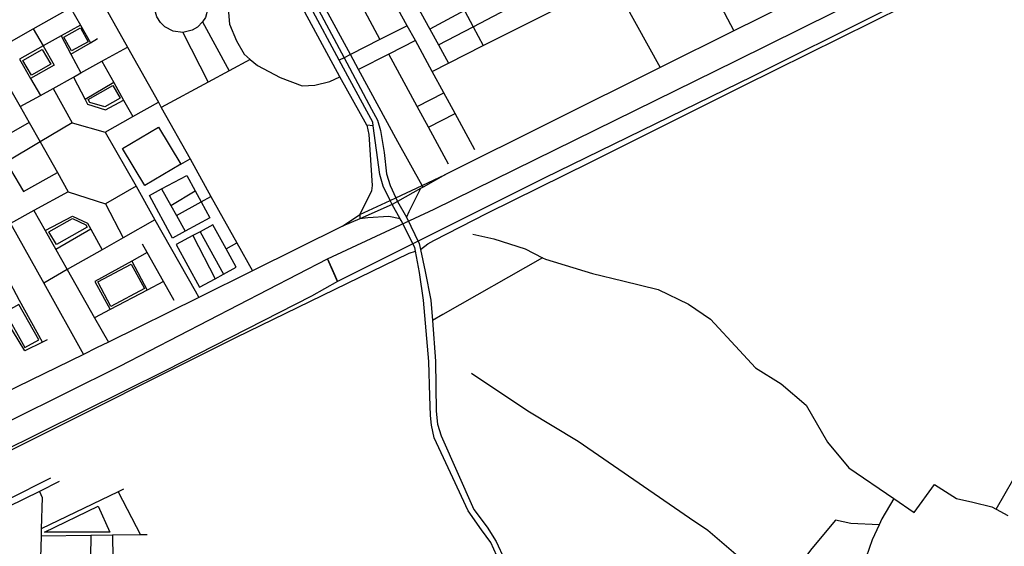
# Model space of a CAD drawing. Header units: millimetres. Extents: x 664923 to 767831, y 3118803 to 3207600.
# Tile 327 of 422: x 731579 to 733298, y 3171696 to 3172616. Entities that reach past the tile are written whole.
import ezdxf

# ---------------------------------------------------------------- set-up
doc = ezdxf.new("R2010")
doc.units = ezdxf.units.MM
for name, color, linetype in [('parks', 8, 'Continuous'), ('roads_2', 2, 'Continuous'), ('roads_3', 3, 'Continuous'), ('water', 7, 'Continuous')]:
    doc.layers.add(name, color=color, linetype=linetype)

msp = doc.modelspace()

# ---------------------------------------------------------------- linework, layer by layer
at = {"layer": 'parks'}
for points in [[(731655.97, 3172585.22), (731685, 3172601.28), (731698.44, 3172577.23), (731669.41, 3172561.17), (731655.97, 3172585.22)], [(731584.4, 3172544.4), (731618.24, 3172563.85), (731633.29, 3172537.93), (731599.46, 3172518.47), (731584.4, 3172544.4)], [(731698.51, 3172476.12), (731741.48, 3172500.67), (731754.45, 3172478.89), (731727.6, 3172463.39), (731701.33, 3172470.97), (731698.51, 3172476.12)], [(731629.74, 3172245.5), (731671.28, 3172268.35), (731694.48, 3172257.59), (731696.64, 3172253.48), (731643.15, 3172222.9), (731629.74, 3172245.5)], [(731715.36, 3172157.81), (731773.88, 3172188.81), (731796.77, 3172146.04), (731738.25, 3172115.04), (731715.36, 3172157.81)], [(731553.48, 3172105.23), (731587.92, 3172043.22), (731612.34, 3172056.64), (731577.89, 3172118.65), (731553.48, 3172105.23)], [(731622.63, 3171721.2), (731715.92, 3171766.42), (731736.22, 3171721.24), (731622.63, 3171721.2)]]:
    msp.add_lwpolyline(points, close=True, dxfattribs=at)
at = {"layer": 'roads_2'}
for points in [[(731373.6, 3173281.74), (731376.77, 3173275.96), (731407.37, 3173220.28), (731474.54, 3173098.1), (731497.97, 3173055.45), (731561.34, 3172940.15), (731614.11, 3172844.15), (731619.93, 3172833.56), (731676.11, 3172731.34), (731684.43, 3172716.45), (731714.44, 3172662.72), (731767.37, 3172567.9), (731821.26, 3172471.38), (731826.29, 3172462.38), (731876.42, 3172372.61), (731912.98, 3172307.14), (731958.37, 3172225.84), (731985.43, 3172177.37)], [(732278.8, 3172214.32), (732291.25, 3172224.39), (732301.83, 3172229.88), (732395.08, 3172277.83), (732575.56, 3172367.15), (732841.84, 3172500.03), (733124.05, 3172639.69), (733353.6, 3172754.49), (733601.08, 3172877.99), (733841.97, 3172997.11), (734137.13, 3173143.01), (734239.72, 3173193.21), (734265.93, 3173199), (734301.3, 3173200.05), (734311.48, 3173203.83)], [(733065.04, 3172715.52), (733033.82, 3172699.98), (733020.05, 3172693.12), (732966.18, 3172666.31), (732869.05, 3172617.96), (732825.73, 3172596.41), (732696.84, 3172532.26), (732694.68, 3172531.19), (732322.42, 3172345.18)], [(731391.59, 3172565.71), (731399.94, 3172550.79), (731427.79, 3172501.05), (731464.25, 3172435.91), (731495.69, 3172379.75), (731532.3, 3172314.37), (731562.83, 3172259.82), (731621.04, 3172155.85), (731690.72, 3172031.39)], [(732322.42, 3172345.18), (732283.14, 3172323.08), (732278.97, 3172320.74), (732238.51, 3172297.98), (732229.38, 3172292.7), (732172.63, 3172268.16), (732142.32, 3172255.18)], [(732142.32, 3172255.18), (732172.64, 3172275.79), (732225.54, 3172299.97), (732235.41, 3172304.59), (732281.48, 3172326.08), (732322.42, 3172345.18)], [(732278.97, 3172320.74), (732270.08, 3172303.6), (732258.33, 3172280.14), (732254.41, 3172270.99)], [(732243.27, 3172267.89), (732223.19, 3172272.11), (732186.73, 3172269.94), (732172.63, 3172268.16)], [(732142.32, 3172255.18), (731985.43, 3172177.37), (731891.57, 3172130.82), (731733.91, 3172052.65), (731713.37, 3172042.46), (731690.72, 3172031.39), (731574.65, 3171974.65), (731407.04, 3171892.72), (731306.31, 3171843.49), (731279.31, 3171830.29), (731241.04, 3171811.58), (731210.61, 3171796.15), (731037.88, 3171708.5), (731023.57, 3171701.69), (730935.19, 3171657.3)], [(729708.52, 3170935.55), (729736.39, 3170953.68), (729783.46, 3170977.53), (730062.6, 3171116.63), (730329.39, 3171248.29), (730639.07, 3171402.73), (730952.52, 3171558.6), (731169.88, 3171667.93), (731567.39, 3171865.67), (731956.57, 3172060.66), (732258.98, 3172208.19), (732270.18, 3172211.72)], [(731648.23, 3171809.6), (731613.48, 3171792.2), (731559.17, 3171765), (731548.57, 3171759.7), (731490.3, 3171730.51), (731229.51, 3171599.92)], [(731229.72, 3171611.42), (731548.95, 3171773.05), (731559.46, 3171778.37), (731633.69, 3171815.94)]]:
    msp.add_lwpolyline(points, dxfattribs=at)
at = {"layer": 'roads_3'}
for points in [[(732244.91, 3172264.97), (732243.27, 3172267.89), (732229.38, 3172292.7), (732225.54, 3172299.97), (732213.81, 3172324.88), (732207.65, 3172345.15), (732195.86, 3172430.02), (732195.25, 3172436.99), (732184.88, 3172456.13), (732136.85, 3172545.05), (732087.2, 3172636.99), (731956.35, 3172874.79), (731948.15, 3172889.71), (731755.45, 3173239.92), (731712.94, 3173314.23), (731707.76, 3173323.28), (731691.18, 3173352.27), (731640.2, 3173443.42), (731629.32, 3173462.52), (731601.61, 3173512.42), (731596.73, 3173521.15)], [(731603.49, 3173525.01), (731608.39, 3173516.32), (731636.44, 3173466.65), (731646.47, 3173448.88), (731698.78, 3173356.24), (731715.48, 3173327.82), (731720.77, 3173318.84), (731764.06, 3173245.2), (731780.48, 3173215.33), (731956.81, 3172894.76), (731965.02, 3172879.84), (732096.74, 3172640.36), (732145.31, 3172549.3), (732193.21, 3172459.48), (732203.83, 3172440.03), (732208.99, 3172421.97), (732215.21, 3172383.54), (732219.15, 3172346.66), (732225.63, 3172326.4), (732235.41, 3172304.59), (732238.51, 3172297.98), (732254.41, 3172270.99)], [(732373.16, 3173117.68), (732432.27, 3173010.77), (732447.32, 3172983.55), (732467.36, 3172947.31), (732484.51, 3172916.28), (732498.8, 3172890.45), (732539.73, 3172816.4), (732548.04, 3172801.39), (732549.62, 3172798.53), (732564.76, 3172771.15), (732613.02, 3172683.87), (732696.84, 3172532.26)], [(732027.65, 3172916.3), (732065.16, 3172846.78), (732095.11, 3172791.26), (732148.53, 3172691.68), (732167.89, 3172655.58), (732208.01, 3172580.78)], [(732283.14, 3172323.08), (732281.48, 3172326.08), (732238.97, 3172402.59), (732170.35, 3172528.85), (732156.26, 3172554.79), (731976.08, 3172886.28)], [(732195.86, 3172430.02), (732185.22, 3172431.36), (732137.75, 3172515.7), (731946.84, 3172869.25)], [(732373.71, 3172388.13), (732339.11, 3172451.67), (732319.37, 3172487.9), (732299, 3172525.3), (732269.72, 3172579.05), (732255.73, 3172604.75), (732233.39, 3172645), (732213.55, 3172680.74), (732198.81, 3172707.29), (732193.62, 3172716.63), (732178.97, 3172743.02), (732159.15, 3172778.72), (732138.26, 3172816.33)], [(731783.13, 3172773.92), (731798.05, 3172759), (731823.74, 3172744.52), (731843.93, 3172737.86), (731851.89, 3172735.23), (731882.17, 3172727.7), (731904.27, 3172720.01), (731919.56, 3172709.18), (731934.13, 3172690.62), (731939.13, 3172677.03), (731942.41, 3172641.97), (731945.24, 3172607.78), (731957.43, 3172578.9), (731970.83, 3172555.19), (731981.32, 3172546.29), (731994.02, 3172535.52), (732033.61, 3172514.48), (732072.2, 3172500.25), (732094.56, 3172501.13), (732120.26, 3172507.64), (732137.75, 3172515.7)], [(732742.69, 3172753.7), (732780.65, 3172681.79), (732825.73, 3172596.41)], [(731863.89, 3172593.33), (731846.92, 3172595.43), (731832.39, 3172602.99), (731824.6, 3172610.57), (731818.42, 3172620.49), (731814.39, 3172635.36), (731815.66, 3172651.62), (731823.21, 3172667.47), (731836.04, 3172679.39), (731853.62, 3172686), (731858.6, 3172686.05), (731867.78, 3172686.12), (731879.46, 3172682.87), (731891.47, 3172675.48), (731902.42, 3172661.99), (731907.77, 3172644.61), (731907.68, 3172634.54), (731903.36, 3172619.7), (731898.42, 3172611.67), (731889.49, 3172602.78), (731880.15, 3172597.28), (731863.89, 3172593.33)], [(732299, 3172525.3), (732327.46, 3172539.66), (732388.21, 3172570.34), (732504.31, 3172628.97), (732532.24, 3172643.07), (732557.78, 3172655.97), (732580.27, 3172667.32), (732613.02, 3172683.87)], [(731427.79, 3172501.05), (731469.48, 3172524.56), (731527.34, 3172557.2), (731602.85, 3172599.78), (731667.8, 3172636.41), (731714.44, 3172662.72)], [(732261.5, 3172659.6), (732279.27, 3172627.3), (732294.87, 3172598.92), (732309.87, 3172571.66), (732327.46, 3172539.66)], [(732309.87, 3172571.66), (732370.68, 3172603.16), (732418.65, 3172628.01), (732485.68, 3172662.73)], [(732340.92, 3172658.94), (732355.55, 3172631.51), (732370.68, 3172603.16), (732388.21, 3172570.34)], [(731667.8, 3172636.41), (731685.25, 3172606.15), (731702.97, 3172575.45)], [(732355.55, 3172631.51), (732294.87, 3172598.92)], [(731685.25, 3172606.15), (731651.31, 3172587.22), (731620.09, 3172569.8), (731578.51, 3172546.6), (731597.95, 3172513.12), (731615.19, 3172483.45)], [(731602.85, 3172599.78), (731620.09, 3172569.8), (731639.51, 3172536.03), (731597.95, 3172513.12)], [(731898.42, 3172611.67), (731944.6, 3172526.41)], [(732255.73, 3172604.75), (732208.01, 3172580.78), (732156.26, 3172554.79), (732145.31, 3172549.3), (732136.85, 3172545.05)], [(731651.31, 3172587.22), (731668.51, 3172555.24), (731685.99, 3172522.73)], [(731668.51, 3172555.24), (731702.97, 3172575.45), (731714.99, 3172582.49)], [(731863.89, 3172593.33), (731907.9, 3172506.55)], [(731579.99, 3172463.92), (731615.19, 3172483.45), (731637.32, 3172495.73), (731672.83, 3172515.44), (731685.99, 3172522.73), (731722.42, 3172542.94), (731767.37, 3172567.9)], [(732269.72, 3172579.05), (732223.38, 3172555.64), (732170.35, 3172528.85)], [(731527.34, 3172557.2), (731546.93, 3172522.5), (731579.99, 3172463.92), (731595.67, 3172436.13), (731614.85, 3172402.14), (731644.89, 3172348.93), (731663.86, 3172315.3), (731728.85, 3172294.32), (731759.73, 3172234.91)], [(731981.32, 3172546.29), (731944.6, 3172526.41), (731907.9, 3172506.55), (731826.29, 3172462.38)], [(732327.37, 3172363.54), (732292.4, 3172428.13), (732272.85, 3172464.27), (732223.38, 3172555.64)], [(731722.42, 3172542.94), (731743.31, 3172505.77), (731760.57, 3172475.09), (731776.65, 3172446.49)], [(731672.83, 3172515.44), (731693.25, 3172476.35), (731697.57, 3172468.06), (731728.96, 3172458.52), (731760.57, 3172475.09)], [(731637.32, 3172495.73), (731670.77, 3172435.42), (731728.13, 3172419.43), (731782.19, 3172324.72), (731814.9, 3172266.36), (731885.36, 3172142.09), (731891.57, 3172130.82)], [(731743.31, 3172505.77), (731693.25, 3172476.35)], [(732272.85, 3172464.27), (732319.37, 3172487.9)], [(731728.13, 3172419.43), (731776.65, 3172446.49), (731821.26, 3172471.38)], [(732292.4, 3172428.13), (732339.11, 3172451.67)], [(731595.67, 3172436.13), (731536.28, 3172402.64), (731495.69, 3172379.75)], [(731670.77, 3172435.42), (731614.85, 3172402.14), (731555.39, 3172366.75), (731585.46, 3172315.44), (731644.89, 3172348.93)], [(731758.81, 3172391.02), (731821.58, 3172428.01), (731860.1, 3172363.32), (731797.33, 3172326.33), (731758.81, 3172391.02)], [(732185.22, 3172431.36), (732188.6, 3172415.22), (732194.15, 3172326.27), (732192.98, 3172316.65), (732172.64, 3172275.79), (732172.63, 3172268.16)], [(731860.1, 3172363.32), (731876.42, 3172372.61)], [(731805.46, 3172308.51), (731826.83, 3172320.05), (731870.76, 3172343.79), (731885.5, 3172316.78), (731895.94, 3172297.64), (731911.16, 3172269.78), (731867.74, 3172246.31), (731845.86, 3172234.49), (731805.46, 3172308.51)], [(731782.19, 3172324.72), (731728.85, 3172294.32)], [(731663.86, 3172315.3), (731603.96, 3172282.41), (731562.83, 3172259.82)], [(731826.83, 3172320.05), (731842.77, 3172291.31), (731852.64, 3172273.52), (731867.74, 3172246.31)], [(731842.77, 3172291.31), (731885.5, 3172316.78)], [(731852.64, 3172273.52), (731895.94, 3172297.64), (731912.98, 3172307.14)], [(731603.96, 3172282.41), (731623.73, 3172247.44), (731642.36, 3172214.49), (731662.25, 3172179.35), (731709.75, 3172095.35), (731733.91, 3172052.65)], [(731623.73, 3172247.44), (731671.1, 3172272.78), (731697.71, 3172260.46), (731703.57, 3172249.74), (731723.1, 3172214.03)], [(732254.41, 3172270.99), (732276.62, 3172224.67)], [(731814.9, 3172266.36), (731759.73, 3172234.91), (731723.1, 3172214.03), (731662.25, 3172179.35), (731621.04, 3172155.85)], [(731852.37, 3172222.94), (731893.14, 3172148.67), (731920.24, 3172163.4), (731934.62, 3172171.22), (731957.08, 3172183.43), (731939.48, 3172215.48), (731916.31, 3172257.7), (731893.86, 3172245.5), (731881.18, 3172238.6), (731852.37, 3172222.94)], [(732269.12, 3172217.84), (732244.91, 3172264.97)], [(731618.69, 3172052.49), (731578.98, 3172125.56), (731557, 3172165.99), (731515.48, 3172242.41), (731477.72, 3172219.72), (731440.19, 3172195.75)], [(731703.57, 3172249.74), (731642.36, 3172214.49)], [(731881.18, 3172238.6), (731920.24, 3172163.4)], [(731893.86, 3172245.5), (731934.62, 3172171.22)], [(732370.08, 3172241.13), (732406.73, 3172232.79), (732461.32, 3172215.74), (732491.43, 3172200.08), (732496.73, 3172197.34), (732578.83, 3172172.71), (732631.9, 3172159.44), (732693.64, 3172144.42), (732746.46, 3172119.22), (732784.91, 3172092.77), (732835.46, 3172037.89), (732863.41, 3172007.89), (732908.14, 3171980.13), (732952.08, 3171942.8), (732989.38, 3171878.11), (733026.27, 3171833.48), (733105.2, 3171779.46), (733140.16, 3171755.52), (733175.69, 3171803.99), (733214.09, 3171779.92), (733243.02, 3171773.33), (733275.84, 3171764.92), (733283.6, 3171760.86), (733303.97, 3171750.19)], [(731627.3, 3172056.75), (731618.69, 3172052.49), (731587.87, 3172037.23), (731546.59, 3172105.62), (731522.92, 3172144.85), (731477.72, 3172219.72)], [(731848.89, 3172125.37), (731830.36, 3172158.41), (731801.87, 3172209.21), (731793.67, 3172223.84)], [(731939.48, 3172215.48), (731958.37, 3172225.84)], [(732276.62, 3172224.67), (732278.8, 3172214.32), (732286.92, 3172175.95), (732296.56, 3172126.11), (732299.42, 3172090.2), (732305.09, 3172019.23), (732305.86, 3171932.26), (732308.23, 3171909.67), (732314.72, 3171889.1), (732371.76, 3171760.46), (732395.19, 3171729.75), (732411, 3171704.93), (732468.86, 3171579.03)], [(731801.87, 3172209.21), (731774.77, 3172194.17), (731710.49, 3172158.48), (731737.09, 3172109.65)], [(732459.09, 3171574.99), (732401.21, 3171702.68), (732385.25, 3171724.86), (732361.97, 3171757.91), (732335.09, 3171816.06), (732302.62, 3171885.67), (732298.02, 3171907.88), (732296.08, 3171924.73), (732295.09, 3171958.49), (732293.24, 3172018.99), (732284.07, 3172125.86), (732276.71, 3172174.15), (732270.18, 3172211.72), (732269.12, 3172217.84)], [(731774.77, 3172194.17), (731801.61, 3172143.38)], [(732491.43, 3172200.08), (732317.66, 3172101.12), (732299.42, 3172090.2)], [(731830.36, 3172158.41), (731801.61, 3172143.38), (731737.09, 3172109.65), (731709.75, 3172095.35)], [(733010.22, 3171574.01), (732911.35, 3171626.3), (732880.06, 3171644.11), (732845.5, 3171667.77), (732780.53, 3171723.79), (732748.42, 3171745.59), (732553.74, 3171879.26), (732466.27, 3171931.96), (732367.99, 3171997.81)], [(733283.6, 3171760.86), (733373.14, 3171916.82)], [(731613.48, 3171792.2), (731618.38, 3171781.34), (731616.82, 3171726.52), (731616.47, 3171714.11), (731615.39, 3171676.39), (731614.28, 3171637.27), (731613.14, 3171597.82), (731612, 3171557.6), (731610.63, 3171509.81)], [(731760.46, 3171796.11), (731751.24, 3171791.64), (731616.82, 3171726.52)], [(731751.24, 3171791.64), (731790, 3171716.39)], [(733105.2, 3171779.46), (733084.02, 3171743.98), (733079.36, 3171733.88), (733067.08, 3171707.34), (733056.5, 3171677.31), (733049.99, 3171658.86), (733034.06, 3171610.79), (733024.48, 3171590.73), (733010.22, 3171574.01), (732976.9, 3171536.73), (732973.02, 3171532.38), (732957.22, 3171496.54), (732953.04, 3171456.34), (732955.02, 3171387.32)], [(733079.36, 3171733.88), (733030.03, 3171736.03), (733003.02, 3171741.97), (732961.77, 3171692.25), (732916.48, 3171633.27), (732911.35, 3171626.3), (732894.78, 3171603.81), (732888.67, 3171597.47), (732874.47, 3171582.77), (732736.04, 3171456.22), (732711.34, 3171423.62), (732690.05, 3171374.68)], [(731801.81, 3171716.55), (731790, 3171716.39), (731740.94, 3171715.75), (731703.02, 3171715.25), (731616.47, 3171714.11)], [(731703.02, 3171715.25), (731702.72, 3171677.14), (731702.42, 3171637.91), (731702.1, 3171597.51), (731701.79, 3171557.27)], [(731740.94, 3171715.75), (731741.7, 3171675.78), (731743.2, 3171597.38)]]:
    msp.add_lwpolyline(points, dxfattribs=at)
at = {"layer": 'water'}
for points in [[(733843.28, 3173004.69), (733296.91, 3172735.65), (732858.04, 3172516.3), (732494.31, 3172339.05), (732133.99, 3172158.82), (732116.12, 3172198.4), (732116.12, 3172198.4), (732302.84, 3172284.61), (732828.98, 3172543.54), (733227.77, 3172741.49), (733619.18, 3172940.92)], [(729419.47, 3170753.07), (729529.35, 3170868.71), (729643.54, 3170960.2), (729753.88, 3171019.75), (731378.9, 3171824.63), (731753.92, 3172010.56), (732116.12, 3172198.4), (732128.48, 3172170.92), (732133.99, 3172158.82), (732088.71, 3172133.09), (731834.17, 3172003.23), (731397.16, 3171786.63), (730355.82, 3171269.41), (729757.43, 3170969.46), (729681.31, 3170929.71), (729643.96, 3170906.03), (729581.47, 3170857.62), (729513.5, 3170794.44), (729435.36, 3170694.72), (729207.69, 3170376.59)]]:
    msp.add_lwpolyline(points, dxfattribs=at)

doc.saveas('drawing.dxf')
